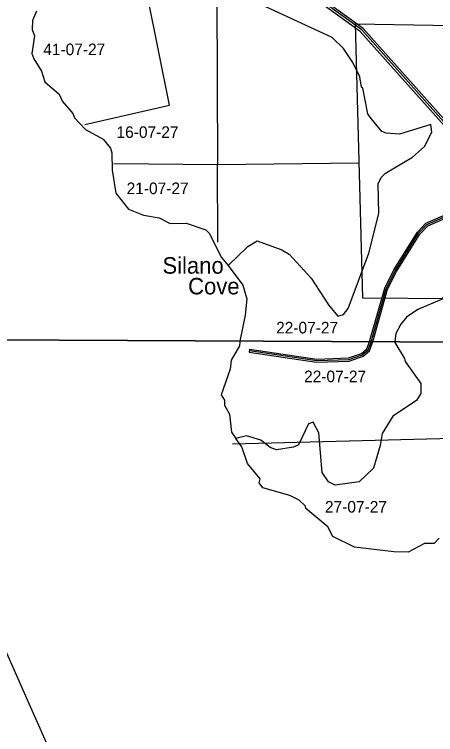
# Model space of a CAD drawing. Extents: x 418523 to 616617, y 1878279 to 2196743.
# Drawn here: x 469152 to 477334, y 2007388 to 2021362 of the extents above; entities that cross this region are included whole.
import ezdxf

# ---------------------------------------------------------------- set-up
doc = ezdxf.new("R2010")
doc.units = 0
for name, color, linetype in [('Level 1', 7, 'Continuous'), ('Level 10', 7, 'Continuous'), ('Level 2', 7, 'Continuous'), ('Level 22', 7, 'Continuous'), ('Level 23', 7, 'Continuous'), ('Level 31', 7, 'Continuous'), ('Level 32', 7, 'Continuous'), ('Level 41', 7, 'Continuous'), ('Level 5', 7, 'Continuous'), ('Level 63', 7, 'Continuous'), ('Level 7', 7, 'Continuous')]:
    doc.layers.add(name, color=color, linetype=linetype)

msp = doc.modelspace()

# ---------------------------------------------------------------- linework, layer by layer
at = {"layer": 'Level 1'}
for p, q in [((472165.775, 2019598.436), (470522.512, 2027813.801)), ((473081.385, 2023717.194), (473094.482, 2018445.323)), ((480980.702, 2021088.579), (475770.616, 2021171.47)), ((475770.616, 2021171.47), (475913.386, 2015864.743)), ((470519.472, 2019228.395), (472165.775, 2019598.436)), ((473094.482, 2018445.323), (471080.696, 2018464.022)), ((475843.075, 2018478.189), (473094.482, 2018445.323)), ((473104.232, 2016941.611), (473094.482, 2018445.323)), ((475913.386, 2015864.743), (481131.681, 2015821.844)), ((478589.55, 2013156.493), (473389.39, 2013023.714))]:
    msp.add_line(p, q, dxfattribs=at)
at = {"layer": 'Level 10'}
msp.add_lwpolyline([(475273.638, 1992196.032), (474361.568, 1994982.088), (473181.475, 1998660.162), (472427.416, 2001010.209), (472190.399, 2001686.222), (472028.388, 2002070.23), (471877.379, 2002426.236), (471513.355, 2003271.251), (471186.335, 2004000.265), (471176.334, 2004022.266), (470792.31, 2004908.281), (470210.273, 2006221.306), (469799.246, 2007171.323), (469295.215, 2008305.344), (468761.18, 2009510.366), (467915.126, 2011399.4), (467265.085, 2012840.426), (466743.051, 2014053.447), (466300.022, 2015054.465), (466299.17, 2015057.794)], dxfattribs=at)
at = {"layer": 'Level 22'}
msp.add_lwpolyline([(477863.036, 2018865.861), (475898.126, 2021059.371), (473023.69, 2023132.44), (472982.597, 2023216.291), (472691.292, 2023326.13), (472242.68, 2023661.514), (472209.576, 2023695.138), (472026.564, 2023787.707), (471928.329, 2023850.391)], dxfattribs=at)
at = {"layer": 'Level 23'}
for points in [[(477833.242, 2018839.171), (475871.218, 2021029.458), (472992.175, 2023105.851), (472953.653, 2023184.456), (472671.878, 2023290.699), (472216.301, 2023631.291), (472185.671, 2023662.403), (472006.73, 2023752.914), (471906.812, 2023816.671)], [(477870.054, 2018917.978), (475925.033, 2021089.283), (473055.205, 2023159.03), (473011.541, 2023248.128), (472710.706, 2023361.56), (472269.058, 2023691.736), (472233.481, 2023727.874), (472046.399, 2023822.501), (471975.331, 2023867.851)]]:
    msp.add_lwpolyline(points, dxfattribs=at)
at = {"layer": 'Level 31'}
for points in [[(476082.467, 2015010.077), (476373.841, 2016038.686), (476550.513, 2016388.035), (477004.481, 2017119.336), (477163.446, 2017285.119), (478667.323, 2017936.394)], [(473716.545, 2014838.279), (475024.324, 2014644.116), (475649.804, 2014666.116), (475908.575, 2014756.483), (476026.004, 2014851.914), (476080.957, 2015004.75), (476082.466, 2015010.077)]]:
    msp.add_lwpolyline(points, dxfattribs=at)
at = {"layer": 'Level 32'}
msp.add_line((473720.95, 2014867.955), (473712.14, 2014808.604), dxfattribs=at)
for points in [[(476051.047, 2015010.231), (476052.376, 2015013.925), (476345.764, 2016049.646), (476524.333, 2016402.744), (476980.65, 2017137.83), (477145.976, 2017310.247), (478614.876, 2017946.372)], [(476113.605, 2015009.925), (476401.917, 2016027.727), (476576.693, 2016373.326), (477028.311, 2017100.841), (477180.916, 2017259.991), (478650.341, 2017896.345)], [(473712.14, 2014808.604), (475022.634, 2014614.038), (475655.403, 2014636.293), (475923.421, 2014729.891), (476051.408, 2014833.901), (476109.54, 2014995.576), (476113.604, 2015009.925)], [(473720.95, 2014867.955), (475026.013, 2014674.196), (475644.205, 2014695.938), (475893.728, 2014783.076), (476000.6, 2014869.927), (476051.046, 2015010.231)]]:
    msp.add_lwpolyline(points, dxfattribs=at)
at = {"layer": 'Level 5'}
for points in [[(469581.448, 2021426.84), (469505.44, 2021243.864), (469496.163, 2021068.83), (469545.526, 2020943.527), (469493.642, 2020601.999), (469526.465, 2020501.796), (469675.212, 2020259.223), (469740.758, 2020050.459), (470022.948, 2019815.527), (470088.852, 2019673.455), (470287.681, 2019438.951), (470320.573, 2019355.39), (470536.102, 2019129.167), (470876.913, 2018943.897), (471017.679, 2018768.086), (471042.171, 2018676.253), (471048.708, 2018342.766), (471121.318, 2017892.206), (471369.739, 2017582.391), (471660.887, 2017464.102), (471960.735, 2017412.486), (472176.891, 2017302.936), (472485.367, 2017309.6), (472868.148, 2017182.491), (472934.481, 2017115.441), (473173.715, 2016647.293), (473306.25, 2016488.181)], [(473306.25, 2016488.181), (473587.653, 2016111.546), (473669.58, 2015844.321), (473634.535, 2015527.732), (473533.887, 2015022.507)], [(473533.886, 2015022.507), (473531.682, 2015011.438), (473522.923, 2014928.106), (473363.025, 2014653.858), (473345.408, 2014478.893), (473167.664, 2013979.659), (473233.797, 2013879.267), (473233.269, 2013779.226), (473332.365, 2013603.642), (473372.142, 2013253.285), (473454.886, 2013136.113)], [(477404.243, 2011197.407), (477303.683, 2011097.894), (477120.289, 2011098.911), (476802.555, 2010925.543), (476519.19, 2010935.42), (475761.043, 2011022.882), (475337, 2011233.581), (475237.945, 2011417.505), (474814.75, 2011778.258), (474806.648, 2011820.009), (474682.224, 2011937.37), (474499.308, 2012030.05), (473974.905, 2012174.616), (473908.741, 2012275.018), (473925.84, 2012349.94), (473677.35, 2012651.394), (473570.681, 2012968.771), (473454.886, 2013136.113)]]:
    msp.add_lwpolyline(points, dxfattribs=at)
at = {"layer": 'Level 63'}
for points in [[(458142.926, 2015097.576), (497762.103, 2014904.337), (497959.305, 2060362.642), (458389.488, 2060556.305), (458142.926, 2015097.576)], [(457897.306, 1969639.697), (497565.655, 1969446.889), (497762.102, 2014904.337), (458142.925, 2015097.576), (457897.306, 1969639.697)]]:
    msp.add_lwpolyline(points, dxfattribs=at)
at = {"layer": 'Level 7'}
for points in [[(473306.25, 2016488.181), (473683.381, 2016861.295), (473867.362, 2016968.68), (474349.926, 2016791.032), (474491.181, 2016706.881), (474913.888, 2016246.086), (475252.865, 2015727.398), (475435.082, 2015509.676), (475543.654, 2015542.427), (475635.974, 2015658.651), (476033.572, 2016731.912), (476229.461, 2017497.804), (476215.891, 2018073.087), (476274.9, 2018197.831), (476358.72, 2018280.734), (476885.615, 2018594.669), (477120.146, 2018801.836), (477263.364, 2019076.155), (477239.141, 2019226.338), (476629.571, 2019037.906), (476371.246, 2019055.953), (476288.043, 2019089.762), (476081.014, 2019340.966), (476014.811, 2019433.027), (475917.459, 2019933.758), (475892.548, 2019950.568), (475860.284, 2020150.802), (475728.406, 2020426.617), (475546.477, 2020702.701), (475322.508, 2020912.323), (474033.61, 2021511.181)], [(478600.966, 2016684.686), (478375.134, 2016544.209), (478041.477, 2016512.664), (477924.546, 2016471.601), (477790.446, 2016338.946), (477639.017, 2016081.338), (477445.938, 2015832.26), (476986.362, 2015634.679), (476768.801, 2015485.802), (476659.711, 2015353.008), (476558.692, 2015170.132), (476542.341, 2015007.834)], [(476542.34, 2015007.834), (476541.064, 2014995.167), (476731.134, 2014685.702), (476739.175, 2014627.281), (477045.3, 2014200.495), (477044.283, 2014008.761), (476960.134, 2013867.496), (476500.04, 2013569.843), (476298.132, 2013229.132), (476255.175, 2012995.946), (476127.741, 2012554.803), (475851.24, 2012289.543), (475384.042, 2012225.376), (475251.019, 2012292.786), (475126.952, 2012476.839), (475064.417, 2013244.146), (474957.16, 2013453.15), (474865.3, 2013420.288), (474671.333, 2013012.856), (474571.042, 2012963.363), (474245.656, 2012915.117), (474120.843, 2012957.447), (473938.196, 2013100.188), (473663.56, 2013185.016), (473454.886, 2013136.113)]]:
    msp.add_lwpolyline(points, dxfattribs=at)

# ---------------------------------------------------------------- texts
at = {"layer": 'Level 2'}
for s, p in [('41-07-27', (469712.555, 2020571.241)), ('16-07-27', (471135.644, 2018965.469)), ('21-07-27', (471332.066, 2017875.21)), ('22-07-27', (474235.285, 2015171.628)), ('22-07-27', (474778.92, 2014225.806)), ('27-07-27', (475184.338, 2011695.613))]:
    msp.add_text(s, height=225, dxfattribs=at).set_placement(p)
at = {"layer": 'Level 41'}
for s, p in [('Silano', (472028.324, 2016331.181)), ('Cove', (472526.432, 2015929.364))]:
    msp.add_text(s, height=320, dxfattribs=at).set_placement(p)

doc.saveas('drawing.dxf')
